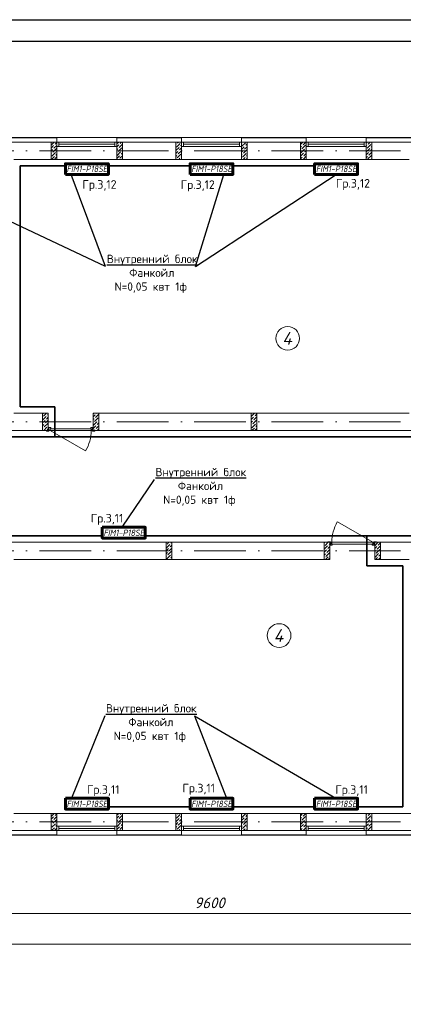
# Model space of a CAD drawing. Header units: millimetres. Extents: x 1114507 to 93926427, y 174473 to 817039.
# Tile 388 of 483: x 1958696 to 1967621, y 762588 to 785472. Entities that reach past the tile are written whole.
import ezdxf
from ezdxf.enums import TextEntityAlignment as Align

# ---------------------------------------------------------------- set-up
doc = ezdxf.new("R2010")
doc.units = ezdxf.units.MM
doc.linetypes.add('ACAD_ISO10W100', pattern=[18, 12, -3, 0, -3])
doc.layers.add('chiller fankoyl', color=7, linetype='Continuous')
doc.layers.add('RAZMERNAR', color=152, linetype='Continuous')
for name, color, linetype, lineweight in [('Doors', 86, 'Continuous', 13), ('expl', 234, 'Continuous', 13), ('Radiator', 40, 'Continuous', 60), ('размеры', 12, 'Continuous', 15)]:
    doc.layers.add(name, color=color, linetype=linetype, lineweight=lineweight)
doc.styles.add('iso', font='isocpeur.TTF')
doc.styles.add('ISOC-330-0.77', font='isocpeui.ttf', dxfattribs={"width": 0.77, "height": 330})
doc.styles.get("Standard").update_dxf_attribs({"font": 'isocpeui.ttf'})
doc.styles.add('Суннат', font='ariali.ttf', dxfattribs={"height": 250})

# ---------------------------------------------------------------- blocks, each defined once
blk = doc.blocks.new('blokqav3mak')
at = {"color": 252, "lineweight": 0, "ltscale": 100}
for p, q in [((1604366, 782732), (1602166, 782732)), ((1604366, 782625), (1604366, 782732)), ((1607266, 782732), (1605766, 782732)), ((1605766, 782625), (1605766, 782732)), ((1607266, 782625), (1607266, 782732)), ((1610166, 782732), (1608666, 782732)), ((1608666, 782625), (1608666, 782732)), ((1610166, 782625), (1610166, 782732)), ((1613966, 782732), (1611566, 782732)), ((1611566, 782625), (1611566, 782732)), ((1604366, 766625), (1604366, 766518)), ((1605766, 766625), (1605766, 766518)), ((1607266, 766625), (1607266, 766518)), ((1608666, 766625), (1608666, 766518)), ((1610166, 766625), (1610166, 766518)), ((1611566, 766625), (1611566, 766518)), ((1602166, 766518), (1604366, 766518)), ((1605766, 766518), (1607266, 766518)), ((1608666, 766518), (1610166, 766518)), ((1611566, 766518), (1614266, 766518))]:
    blk.add_line(p, q, dxfattribs=at)
at = {"color": 32, "lineweight": 0, "ltscale": 100}
for p, q in [((1604366, 782725), (1602166, 782725)), ((1607266, 782725), (1605766, 782725)), ((1610166, 782725), (1608666, 782725)), ((1613966, 782725), (1611566, 782725)), ((1602166, 766525), (1604366, 766525)), ((1605766, 766525), (1607266, 766525)), ((1608666, 766525), (1610166, 766525)), ((1611566, 766525), (1614266, 766525))]:
    blk.add_line(p, q, dxfattribs=at)
at = {"lineweight": 0, "ltscale": 100}
for p, q in [((1605766, 782732), (1604366, 782732)), ((1608666, 782732), (1607266, 782732)), ((1611566, 782732), (1610166, 782732)), ((1604366, 782625), (1602166, 782625)), ((1604366, 782625), (1604366, 782225)), ((1607266, 782625), (1605766, 782625)), ((1605766, 782625), (1605766, 782225)), ((1607266, 782625), (1607266, 782225)), ((1610166, 782625), (1608666, 782625)), ((1608666, 782625), (1608666, 782225)), ((1610166, 782625), (1610166, 782225)), ((1613966, 782625), (1611566, 782625)), ((1611566, 782625), (1611566, 782225)), ((1604366, 782225), (1603366, 782225)), ((1605766, 782225), (1604366, 782225)), ((1607266, 782225), (1605766, 782225)), ((1608666, 782225), (1607266, 782225)), ((1610166, 782225), (1608666, 782225)), ((1611566, 782225), (1610166, 782225)), ((1612566, 782225), (1611566, 782225)), ((1604166, 776325), (1603366, 776325)), ((1604166, 776325), (1604166, 775925)), ((1612566, 776325), (1605216, 776325)), ((1605216, 776325), (1605216, 775925)), ((1604166, 775925), (1602366, 775925)), ((1613766, 775925), (1605216, 775925)), ((1610716, 773325), (1602966, 773325)), ((1610716, 772925), (1610716, 773325)), ((1612966, 773325), (1611766, 773325)), ((1611766, 772925), (1611766, 773325)), ((1610716, 772925), (1603366, 772925)), ((1612566, 772925), (1611766, 772925)), ((1603366, 767025), (1604366, 767025)), ((1604366, 767025), (1604366, 766625)), ((1605766, 767025), (1604366, 767025)), ((1605766, 767025), (1607266, 767025)), ((1605766, 767025), (1605766, 766625)), ((1607266, 767025), (1607266, 766625)), ((1608666, 767025), (1607266, 767025)), ((1608666, 767025), (1610166, 767025)), ((1608666, 767025), (1608666, 766625)), ((1610166, 767025), (1610166, 766625)), ((1611566, 767025), (1610166, 767025)), ((1611566, 767025), (1614136, 767025)), ((1611566, 767025), (1611566, 766625)), ((1602296, 766625), (1604366, 766625)), ((1605766, 766625), (1607266, 766625)), ((1608666, 766625), (1610166, 766625)), ((1611566, 766625), (1614266, 766625)), ((1605766, 766518), (1604366, 766518)), ((1608666, 766518), (1607266, 766518)), ((1611566, 766518), (1610166, 766518))]:
    blk.add_line(p, q, dxfattribs=at)
at = {"color": 1, "linetype": 'ACAD_ISO10W100', "lineweight": 0, "ltscale": 100}
for p, q in [((1626766, 782425), (1599766, 782425)), ((1626766, 776125), (1599766, 776125)), ((1626766, 773125), (1599766, 773125)), ((1626766, 766825), (1599766, 766825))]:
    blk.add_line(p, q, dxfattribs=at)
at = {"linetype": 'Continuous', "lineweight": 0, "ltscale": 100}
for p, q in [((1604236, 782555, 0), (1604306, 782625, 0)), ((1604236, 782488, 0), (1604294, 782545, 0)), ((1604236, 782421, 0), (1604269, 782453, 0)), ((1604277, 782394, 0), (1604361, 782478, 0)), ((1604285, 782470, 0), (1604285, 782470, 0)), ((1604302, 782486, 0), (1604366, 782551, 0)), ((1604311, 782562, 0), (1604311, 782562, 0)), ((1604327, 782579, 0), (1604366, 782618, 0)), ((1605766, 782585, 0), (1605807, 782625, 0)), ((1605766, 782517, 0), (1605811, 782562, 0)), ((1605766, 782450, 0), (1605786, 782470, 0)), ((1605794, 782411, 0), (1605879, 782495, 0)), ((1605803, 782486, 0), (1605803, 782486, 0)), ((1605820, 782503, 0), (1605896, 782580, 0)), ((1605828, 782579, 0), (1605828, 782579, 0)), ((1605845, 782596, 0), (1605874, 782625, 0)), ((1605870, 782419, 0), (1605870, 782419, 0)), ((1605887, 782436, 0), (1605896, 782445, 0)), ((1605895, 782512, 0), (1605895, 782512, 0)), ((1607136, 782563, 0), (1607144, 782571, 0)), ((1607136, 782428, 0), (1607211, 782503, 0)), ((1607136, 782361, 0), (1607186, 782411, 0)), ((1607152, 782512, 0), (1607237, 782596, 0)), ((1607161, 782587, 0), (1607161, 782587, 0)), ((1607178, 782604, 0), (1607198, 782625, 0)), ((1607194, 782352, 0), (1607266, 782424, 0)), ((1607203, 782428, 0), (1607203, 782428, 0)), ((1607220, 782444, 0), (1607266, 782491, 0)), ((1607228, 782520, 0), (1607228, 782520, 0)), ((1607245, 782537, 0), (1607266, 782558, 0)), ((1607253, 782613, 0), (1607253, 782613, 0)), ((1608666, 782458, 0), (1608729, 782520, 0)), ((1608666, 782390, 0), (1608703, 782428, 0)), ((1608670, 782529, 0), (1608754, 782613, 0)), ((1608678, 782604, 0), (1608678, 782604, 0)), ((1608695, 782621, 0), (1608699, 782625, 0)), ((1608712, 782369, 0), (1608796, 782453, 0)), ((1608720, 782444, 0), (1608720, 782444, 0)), ((1608737, 782461, 0), (1608796, 782520, 0)), ((1608746, 782537, 0), (1608746, 782537, 0)), ((1608762, 782554, 0), (1608796, 782588, 0)), ((1610036, 782571, 0), (1610087, 782621, 0)), ((1610036, 782503, 0), (1610061, 782529, 0)), ((1610045, 782377, 0), (1610129, 782461, 0)), ((1610053, 782453, 0), (1610053, 782453, 0)), ((1610070, 782470, 0), (1610154, 782554, 0)), ((1610078, 782545, 0), (1610078, 782545, 0)), ((1610095, 782562, 0), (1610158, 782625, 0)), ((1610137, 782402, 0), (1610166, 782431, 0)), ((1610146, 782478, 0), (1610146, 782478, 0)), ((1610163, 782495, 0), (1610166, 782499, 0)), ((1611566, 782600, 0), (1611591, 782625, 0)), ((1611566, 782533, 0), (1611579, 782545, 0)), ((1611566, 782398, 0), (1611646, 782478, 0)), ((1611571, 782470, 0), (1611571, 782470, 0)), ((1611587, 782486, 0), (1611672, 782571, 0)), ((1611596, 782562, 0), (1611596, 782562, 0)), ((1611613, 782579, 0), (1611659, 782625, 0)), ((1611655, 782419, 0), (1611696, 782461, 0)), ((1611663, 782495, 0), (1611663, 782495, 0)), ((1611680, 782512, 0), (1611696, 782528, 0)), ((1611688, 782587, 0), (1611688, 782587, 0)), ((1604236, 782353, 0), (1604243, 782360, 0)), ((1604243, 782225, 0), (1604311, 782293, 0)), ((1604252, 782301, 0), (1604336, 782385, 0)), ((1604260, 782377, 0), (1604260, 782377, 0)), ((1604319, 782234, 0), (1604366, 782281, 0)), ((1604327, 782310, 0), (1604327, 782310, 0)), ((1604344, 782326, 0), (1604366, 782349, 0)), ((1604353, 782402, 0), (1604353, 782402, 0)), ((1605766, 782248, 0), (1605828, 782310, 0)), ((1605769, 782318, 0), (1605853, 782402, 0)), ((1605778, 782394, 0), (1605778, 782394, 0)), ((1605820, 782234, 0), (1605820, 782234, 0)), ((1605836, 782251, 0), (1605896, 782311, 0)), ((1605845, 782326, 0), (1605845, 782326, 0)), ((1605862, 782343, 0), (1605896, 782378, 0)), ((1605878, 782225, 0), (1605895, 782242, 0)), ((1607136, 782294, 0), (1607161, 782318, 0)), ((1607152, 782242, 0), (1607152, 782242, 0)), ((1607169, 782259, 0), (1607253, 782343, 0)), ((1607178, 782335, 0), (1607178, 782335, 0)), ((1607203, 782225, 0), (1607228, 782251, 0)), ((1607245, 782268, 0), (1607245, 782268, 0)), ((1607262, 782284, 0), (1607266, 782289, 0)), ((1608666, 782323, 0), (1608678, 782335, 0)), ((1608670, 782259, 0), (1608670, 782259, 0)), ((1608687, 782276, 0), (1608771, 782360, 0)), ((1608695, 782352, 0), (1608695, 782352, 0)), ((1608703, 782225, 0), (1608746, 782268, 0)), ((1608762, 782284, 0), (1608762, 782284, 0)), ((1608770, 782225, 0), (1608796, 782251, 0)), ((1608779, 782301, 0), (1608796, 782318, 0)), ((1608788, 782377, 0), (1608788, 782377, 0)), ((1610036, 782301, 0), (1610104, 782369, 0)), ((1610036, 782234, 0), (1610078, 782276, 0)), ((1610095, 782225, 0), (1610166, 782297, 0)), ((1610095, 782293, 0), (1610095, 782293, 0)), ((1610112, 782310, 0), (1610166, 782364, 0)), ((1610120, 782385, 0), (1610120, 782385, 0)), ((1610163, 782225, 0), (1610163, 782225, 0)), ((1611566, 782331, 0), (1611621, 782385, 0)), ((1611566, 782263, 0), (1611596, 782293, 0)), ((1611604, 782234, 0), (1611688, 782318, 0)), ((1611613, 782310, 0), (1611613, 782310, 0)), ((1611629, 782326, 0), (1611696, 782393, 0)), ((1611638, 782402, 0), (1611638, 782402, 0)), ((1611663, 782225, 0), (1611663, 782225, 0)), ((1611680, 782242, 0), (1611680, 782242, 0)), ((1604036, 776302, 0), (1604052, 776318, 0)), ((1604036, 776167, 0), (1604119, 776250, 0)), ((1604044, 776242, 0), (1604044, 776242, 0)), ((1604061, 776259, 0), (1604127, 776325, 0)), ((1604128, 776191, 0), (1604166, 776230, 0)), ((1604136, 776267, 0), (1604136, 776267, 0)), ((1604153, 776284, 0), (1604166, 776297, 0)), ((1605231, 776325, 0), (1605216, 776310, 0)), ((1605259, 776285, 0), (1605216, 776243, 0)), ((1605346, 776306, 0), (1605267, 776226, 0)), ((1605275, 776302, 0), (1605275, 776302, 0)), ((1605298, 776325, 0), (1605292, 776319, 0)), ((1605343, 776235, 0), (1605343, 776235, 0)), ((1608891, 776246, 0), (1608970, 776325, 0)), ((1608891, 776179, 0), (1608946, 776234, 0)), ((1608896, 776318, 0), (1608896, 776318, 0)), ((1608955, 776175, 0), (1609021, 776241, 0)), ((1608963, 776250, 0), (1608963, 776250, 0)), ((1608980, 776267, 0), (1609021, 776309, 0)), ((1604036, 776100, 0), (1604094, 776158, 0)), ((1604036, 776033, 0), (1604069, 776065, 0)), ((1604064, 775925, 0), (1604136, 775998, 0)), ((1604077, 776006, 0), (1604162, 776090, 0)), ((1604086, 776082, 0), (1604086, 776082, 0)), ((1604103, 776099, 0), (1604166, 776163, 0)), ((1604111, 776175, 0), (1604111, 776175, 0)), ((1604153, 776015, 0), (1604153, 776015, 0)), ((1605233, 776193, 0), (1605216, 776176, 0)), ((1605275, 776033, 0), (1605216, 775974, 0)), ((1605301, 776125, 0), (1605217, 776041, 0)), ((1605225, 776117, 0), (1605225, 776117, 0)), ((1605326, 776218, 0), (1605242, 776134, 0)), ((1605250, 776210, 0), (1605250, 776210, 0)), ((1605346, 776036, 0), (1605284, 775974, 0)), ((1605292, 776050, 0), (1605292, 776050, 0)), ((1605346, 776104, 0), (1605309, 776066, 0)), ((1605318, 776142, 0), (1605318, 776142, 0)), ((1605346, 776171, 0), (1605334, 776159, 0)), ((1608891, 776111, 0), (1608921, 776141, 0)), ((1608891, 776044, 0), (1608896, 776048, 0)), ((1608904, 775989, 0), (1608988, 776074, 0)), ((1608913, 776065, 0), (1608913, 776065, 0)), ((1608929, 776082, 0), (1609014, 776166, 0)), ((1608938, 776158, 0), (1608938, 776158, 0)), ((1608980, 775998, 0), (1608980, 775998, 0)), ((1608997, 776015, 0), (1609021, 776039, 0)), ((1609005, 776090, 0), (1609005, 776090, 0)), ((1604036, 775965, 0), (1604044, 775973, 0)), ((1604061, 775989, 0), (1604061, 775989, 0)), ((1604145, 775939, 0), (1604166, 775961, 0)), ((1605250, 775940, 0), (1605235, 775925, 0)), ((1605267, 775957, 0), (1605267, 775957, 0)), ((1605343, 775965, 0), (1605303, 775925, 0)), ((1608907, 775925, 0), (1608963, 775981, 0)), ((1608975, 775925, 0), (1609021, 775972, 0)), ((1606911, 773192, 0), (1606995, 773276, 0)), ((1606919, 773267, 0), (1606919, 773267, 0)), ((1606936, 773284, 0), (1606977, 773325, 0)), ((1607003, 773217, 0), (1607041, 773255, 0)), ((1607011, 773292, 0), (1607011, 773292, 0)), ((1607028, 773309, 0), (1607041, 773322, 0)), ((1610586, 773297, 0), (1610599, 773310, 0)), ((1610608, 773251, 0), (1610682, 773325, 0)), ((1610683, 773260, 0), (1610683, 773260, 0)), ((1610700, 773276, 0), (1610716, 773292, 0)), ((1611766, 773247, 0), (1611837, 773319, 0)), ((1611846, 773260, 0), (1611896, 773310, 0)), ((1606911, 773125, 0), (1606969, 773183, 0)), ((1606911, 773058, 0), (1606944, 773090, 0)), ((1606927, 772939, 0), (1607011, 773023, 0)), ((1606953, 773031, 0), (1607037, 773116, 0)), ((1606961, 773107, 0), (1606961, 773107, 0)), ((1606978, 773124, 0), (1607041, 773188, 0)), ((1606986, 773200, 0), (1606986, 773200, 0)), ((1607028, 773040, 0), (1607028, 773040, 0)), ((1610586, 773162, 0), (1610667, 773243, 0)), ((1610586, 773095, 0), (1610641, 773150, 0)), ((1610586, 773028, 0), (1610616, 773058, 0)), ((1610591, 773234, 0), (1610591, 773234, 0)), ((1610625, 772999, 0), (1610709, 773083, 0)), ((1610633, 773074, 0), (1610633, 773074, 0)), ((1610650, 773091, 0), (1610716, 773158, 0)), ((1610658, 773167, 0), (1610658, 773167, 0)), ((1610675, 773184, 0), (1610716, 773225, 0)), ((1611766, 773180, 0), (1611812, 773226, 0)), ((1611766, 773113, 0), (1611787, 773133, 0)), ((1611770, 772982, 0), (1611854, 773066, 0)), ((1611778, 773058, 0), (1611778, 773058, 0)), ((1611795, 773074, 0), (1611880, 773159, 0)), ((1611804, 773150, 0), (1611804, 773150, 0)), ((1611821, 773167, 0), (1611896, 773243, 0)), ((1611829, 773243, 0), (1611829, 773243, 0)), ((1611863, 773007, 0), (1611896, 773041, 0)), ((1611871, 773083, 0), (1611871, 773083, 0)), ((1611888, 773100, 0), (1611896, 773108, 0)), ((1611896, 773175, 0), (1611896, 773175, 0)), ((1606911, 772990, 0), (1606919, 772998, 0)), ((1606936, 773015, 0), (1606936, 773015, 0)), ((1606981, 772925, 0), (1606986, 772930, 0)), ((1607003, 772947, 0), (1607003, 772947, 0)), ((1607020, 772964, 0), (1607041, 772986, 0)), ((1610586, 772960, 0), (1610591, 772965, 0)), ((1610608, 772982, 0), (1610608, 772982, 0)), ((1610618, 772925, 0), (1610683, 772990, 0)), ((1610692, 772931, 0), (1610716, 772956, 0)), ((1610700, 773007, 0), (1610700, 773007, 0)), ((1611781, 772925, 0), (1611829, 772973, 0)), ((1611846, 772990, 0), (1611846, 772990, 0)), ((1611848, 772925, 0), (1611896, 772973, 0)), ((1604236, 766955, 0), (1604306, 767025, 0)), ((1604236, 766888, 0), (1604294, 766945, 0)), ((1604236, 766821, 0), (1604269, 766853, 0)), ((1604277, 766794, 0), (1604361, 766878, 0)), ((1604285, 766870, 0), (1604285, 766870, 0)), ((1604302, 766886, 0), (1604366, 766951, 0)), ((1604311, 766962, 0), (1604311, 766962, 0)), ((1604327, 766979, 0), (1604366, 767018, 0)), ((1605766, 766985, 0), (1605807, 767025, 0)), ((1605766, 766917, 0), (1605811, 766962, 0)), ((1605766, 766850, 0), (1605786, 766870, 0)), ((1605794, 766811, 0), (1605879, 766895, 0)), ((1605803, 766886, 0), (1605803, 766886, 0)), ((1605820, 766903, 0), (1605896, 766980, 0)), ((1605828, 766979, 0), (1605828, 766979, 0)), ((1605845, 766996, 0), (1605874, 767025, 0)), ((1605887, 766836, 0), (1605896, 766845, 0)), ((1605895, 766912, 0), (1605895, 766912, 0)), ((1607136, 766963, 0), (1607144, 766971, 0)), ((1607136, 766828, 0), (1607211, 766903, 0)), ((1607152, 766912, 0), (1607237, 766996, 0)), ((1607161, 766987, 0), (1607161, 766987, 0)), ((1607178, 767004, 0), (1607198, 767025, 0)), ((1607220, 766844, 0), (1607266, 766891, 0)), ((1607228, 766920, 0), (1607228, 766920, 0)), ((1607245, 766937, 0), (1607266, 766958, 0)), ((1607253, 767013, 0), (1607253, 767013, 0)), ((1608666, 766858, 0), (1608729, 766920, 0)), ((1608670, 766929, 0), (1608754, 767013, 0)), ((1608678, 767004, 0), (1608678, 767004, 0)), ((1608695, 767021, 0), (1608699, 767025, 0)), ((1608712, 766769, 0), (1608796, 766853, 0)), ((1608720, 766844, 0), (1608720, 766844, 0)), ((1608737, 766861, 0), (1608796, 766920, 0)), ((1608746, 766937, 0), (1608746, 766937, 0)), ((1608762, 766954, 0), (1608796, 766988, 0)), ((1610036, 766971, 0), (1610087, 767021, 0)), ((1610036, 766903, 0), (1610061, 766929, 0)), ((1610045, 766777, 0), (1610129, 766861, 0)), ((1610053, 766853, 0), (1610053, 766853, 0)), ((1610070, 766870, 0), (1610154, 766954, 0)), ((1610078, 766945, 0), (1610078, 766945, 0)), ((1610095, 766962, 0), (1610158, 767025, 0)), ((1610146, 766878, 0), (1610146, 766878, 0)), ((1610163, 766895, 0), (1610166, 766899, 0)), ((1611566, 767000, 0), (1611591, 767025, 0)), ((1611566, 766933, 0), (1611579, 766945, 0)), ((1611566, 766798, 0), (1611646, 766878, 0)), ((1611571, 766870, 0), (1611571, 766870, 0)), ((1611587, 766886, 0), (1611672, 766971, 0)), ((1611596, 766962, 0), (1611596, 766962, 0)), ((1611613, 766979, 0), (1611659, 767025, 0)), ((1611655, 766819, 0), (1611696, 766861, 0)), ((1611663, 766895, 0), (1611663, 766895, 0)), ((1611680, 766912, 0), (1611696, 766928, 0)), ((1611688, 766987, 0), (1611688, 766987, 0)), ((1604236, 766753, 0), (1604243, 766760, 0)), ((1604243, 766625, 0), (1604311, 766693, 0)), ((1604252, 766701, 0), (1604336, 766785, 0)), ((1604260, 766777, 0), (1604260, 766777, 0)), ((1604319, 766634, 0), (1604366, 766681, 0)), ((1604327, 766710, 0), (1604327, 766710, 0)), ((1604344, 766726, 0), (1604366, 766749, 0)), ((1604353, 766802, 0), (1604353, 766802, 0)), ((1605766, 766648, 0), (1605828, 766710, 0)), ((1605769, 766718, 0), (1605853, 766802, 0)), ((1605778, 766794, 0), (1605778, 766794, 0)), ((1605820, 766634, 0), (1605820, 766634, 0)), ((1605836, 766651, 0), (1605896, 766711, 0)), ((1605845, 766726, 0), (1605845, 766726, 0)), ((1605862, 766743, 0), (1605896, 766778, 0)), ((1605870, 766819, 0), (1605870, 766819, 0)), ((1605878, 766625, 0), (1605895, 766642, 0)), ((1607136, 766761, 0), (1607186, 766811, 0)), ((1607136, 766694, 0), (1607161, 766718, 0)), ((1607152, 766642, 0), (1607152, 766642, 0)), ((1607169, 766659, 0), (1607253, 766743, 0)), ((1607178, 766735, 0), (1607178, 766735, 0)), ((1607194, 766752, 0), (1607266, 766824, 0)), ((1607203, 766828, 0), (1607203, 766828, 0)), ((1607203, 766625, 0), (1607228, 766651, 0)), ((1607245, 766668, 0), (1607245, 766668, 0)), ((1607262, 766684, 0), (1607266, 766689, 0)), ((1608666, 766790, 0), (1608703, 766828, 0)), ((1608666, 766723, 0), (1608678, 766735, 0)), ((1608670, 766659, 0), (1608670, 766659, 0)), ((1608687, 766676, 0), (1608771, 766760, 0)), ((1608695, 766752, 0), (1608695, 766752, 0)), ((1608703, 766625, 0), (1608746, 766668, 0)), ((1608762, 766684, 0), (1608762, 766684, 0)), ((1608770, 766625, 0), (1608796, 766651, 0)), ((1608779, 766701, 0), (1608796, 766718, 0)), ((1608788, 766777, 0), (1608788, 766777, 0)), ((1610036, 766701, 0), (1610104, 766769, 0)), ((1610036, 766634, 0), (1610078, 766676, 0)), ((1610095, 766625, 0), (1610166, 766697, 0)), ((1610095, 766693, 0), (1610095, 766693, 0)), ((1610112, 766710, 0), (1610166, 766764, 0)), ((1610120, 766785, 0), (1610120, 766785, 0)), ((1610137, 766802, 0), (1610166, 766831, 0)), ((1610163, 766625, 0), (1610163, 766625, 0)), ((1611566, 766731, 0), (1611621, 766785, 0)), ((1611566, 766663, 0), (1611596, 766693, 0)), ((1611604, 766634, 0), (1611688, 766718, 0)), ((1611613, 766710, 0), (1611613, 766710, 0)), ((1611629, 766726, 0), (1611696, 766793, 0)), ((1611638, 766802, 0), (1611638, 766802, 0)), ((1611663, 766625, 0), (1611663, 766625, 0)), ((1611680, 766642, 0), (1611680, 766642, 0))]:
    blk.add_line(p, q, dxfattribs=at)
at = {"color": 5, "lineweight": 0}
for p, q in [((1604416, 782625), (1604366, 782625)), ((1604366, 782625), (1604366, 782525)), ((1604366, 782525), (1604416, 782525)), ((1605716, 782625), (1604416, 782625)), ((1604416, 782525), (1604416, 782625)), ((1605716, 782575), (1604416, 782575)), ((1605716, 782525), (1604416, 782525)), ((1605716, 782525), (1605716, 782625)), ((1605716, 782625), (1605766, 782625)), ((1605766, 782525), (1605716, 782525)), ((1605766, 782625), (1605766, 782525)), ((1607316, 782625), (1607266, 782625)), ((1607266, 782625), (1607266, 782525)), ((1607266, 782525), (1607316, 782525)), ((1608616, 782625), (1607316, 782625)), ((1607316, 782525), (1607316, 782625)), ((1608616, 782575), (1607316, 782575)), ((1608616, 782525), (1607316, 782525)), ((1608616, 782525), (1608616, 782625)), ((1608616, 782625), (1608666, 782625)), ((1608666, 782525), (1608616, 782525)), ((1608666, 782625), (1608666, 782525)), ((1610216, 782625), (1610166, 782625)), ((1610166, 782625), (1610166, 782525)), ((1610166, 782525), (1610216, 782525)), ((1611516, 782625), (1610216, 782625)), ((1610216, 782525), (1610216, 782625)), ((1611516, 782575), (1610216, 782575)), ((1611516, 782525), (1610216, 782525)), ((1611516, 782525), (1611516, 782625)), ((1611516, 782625), (1611566, 782625)), ((1611566, 782525), (1611516, 782525)), ((1611566, 782625), (1611566, 782525)), ((1604366, 766725), (1604416, 766725)), ((1604366, 766625), (1604366, 766725)), ((1604416, 766625), (1604366, 766625)), ((1605716, 766725), (1604416, 766725)), ((1604416, 766725), (1604416, 766625)), ((1605716, 766675), (1604416, 766675)), ((1605716, 766625), (1604416, 766625)), ((1605766, 766725), (1605716, 766725)), ((1605716, 766725), (1605716, 766625)), ((1605716, 766625), (1605766, 766625)), ((1605766, 766625), (1605766, 766725)), ((1607266, 766725), (1607316, 766725)), ((1607266, 766625), (1607266, 766725)), ((1607316, 766625), (1607266, 766625)), ((1608616, 766725), (1607316, 766725)), ((1607316, 766725), (1607316, 766625)), ((1608616, 766675), (1607316, 766675)), ((1608616, 766625), (1607316, 766625)), ((1608666, 766725), (1608616, 766725)), ((1608616, 766725), (1608616, 766625)), ((1608616, 766625), (1608666, 766625)), ((1608666, 766625), (1608666, 766725)), ((1610166, 766725), (1610216, 766725)), ((1610166, 766625), (1610166, 766725)), ((1610216, 766625), (1610166, 766625)), ((1611516, 766725), (1610216, 766725)), ((1610216, 766725), (1610216, 766625)), ((1611516, 766675), (1610216, 766675)), ((1611516, 766625), (1610216, 766625)), ((1611566, 766725), (1611516, 766725)), ((1611516, 766725), (1611516, 766625)), ((1611516, 766625), (1611566, 766625)), ((1611566, 766625), (1611566, 766725))]:
    blk.add_line(p, q, dxfattribs=at)
at = {"layer": 'Doors', "lineweight": 0}
for p, q in [((1604186, 775925), (1604126, 775925)), ((1604126, 775925), (1604126, 775910)), ((1604126, 775910), (1604186, 775910)), ((1604166, 775995), (1604186, 775995)), ((1604166, 775925), (1604166, 775995)), ((1604186, 775925), (1604166, 775925)), ((1604226, 775995), (1604186, 775995)), ((1604186, 775995), (1604186, 775925)), ((1604186, 775995), (1604186, 775925)), ((1604186, 775925), (1604211, 775925)), ((1604186, 775910), (1604186, 775925)), ((1604211, 775925), (1604211, 775965)), ((1604211, 775965), (1604226, 775965)), ((1605166, 775965), (1604216, 775965)), ((1604216, 775965), (1604216, 775925)), ((1604216, 775925), (1605039, 775450)), ((1604216, 775925), (1605166, 775925)), ((1604226, 775965), (1604226, 775995)), ((1605156, 775965), (1605156, 775995)), ((1605156, 775995), (1605196, 775995)), ((1605171, 775965), (1605156, 775965)), ((1605166, 775925), (1605166, 775965)), ((1605171, 775925), (1605171, 775965)), ((1605196, 775925), (1605171, 775925)), ((1605196, 775995), (1605196, 775925)), ((1605216, 775995), (1605196, 775995)), ((1605196, 775995), (1605196, 775925)), ((1605196, 775925), (1605216, 775925)), ((1605256, 775925), (1605196, 775925)), ((1605196, 775925), (1605196, 775910)), ((1605196, 775910), (1605256, 775910)), ((1605216, 775925), (1605216, 775995)), ((1605256, 775910), (1605256, 775925)), ((1611716, 773325), (1610894, 773800)), ((1610736, 773340), (1610676, 773340)), ((1610676, 773340), (1610676, 773325)), ((1610676, 773325), (1610736, 773325)), ((1610736, 773325), (1610716, 773325)), ((1610716, 773325), (1610716, 773255)), ((1610716, 773255), (1610736, 773255)), ((1610736, 773325), (1610736, 773340)), ((1610736, 773255), (1610736, 773325)), ((1610736, 773325), (1610761, 773325)), ((1610736, 773255), (1610736, 773325)), ((1610776, 773255), (1610736, 773255)), ((1610761, 773325), (1610761, 773285)), ((1610761, 773285), (1610776, 773285)), ((1611716, 773325), (1610766, 773325)), ((1610766, 773325), (1610766, 773285)), ((1610766, 773285), (1611716, 773285)), ((1610776, 773285), (1610776, 773255)), ((1611706, 773285), (1611706, 773255)), ((1611721, 773285), (1611706, 773285)), ((1611706, 773255), (1611746, 773255)), ((1611716, 773285), (1611716, 773325)), ((1611746, 773325), (1611721, 773325)), ((1611721, 773325), (1611721, 773285)), ((1611806, 773340), (1611746, 773340)), ((1611746, 773340), (1611746, 773325)), ((1611746, 773255), (1611746, 773325)), ((1611746, 773255), (1611746, 773325)), ((1611746, 773325), (1611766, 773325)), ((1611746, 773325), (1611806, 773325)), ((1611766, 773255), (1611746, 773255)), ((1611766, 773325), (1611766, 773255)), ((1611806, 773325), (1611806, 773340))]:
    blk.add_line(p, q, dxfattribs=at)
for centre, start, end in [((1604216, 775925), 330, 0), ((1611716, 773325), 150, 180)]:
    blk.add_arc(centre, 950, start, end, dxfattribs=at)
at = {"layer": 'RAZMERNAR', "lineweight": 0, "ltscale": 100}
for p, q in [((1612916, 764701), (1603016, 764701)), ((1626916, 763987), (1599616, 763987))]:
    blk.add_line(p, q, dxfattribs=at)
at = {"layer": 'размеры', "lineweight": 0, "ltscale": 5}
for p, q in [((1604366, 782625), (1604236, 782625)), ((1604236, 782625), (1604236, 782225)), ((1604366, 782225), (1604366, 782625)), ((1605896, 782625), (1605766, 782625)), ((1605766, 782625), (1605766, 782225)), ((1605896, 782225), (1605896, 782625)), ((1607266, 782625), (1607136, 782625)), ((1607136, 782625), (1607136, 782225)), ((1607266, 782225), (1607266, 782625)), ((1608796, 782625), (1608666, 782625)), ((1608666, 782625), (1608666, 782225)), ((1608796, 782225), (1608796, 782625)), ((1610166, 782625), (1610036, 782625)), ((1610036, 782625), (1610036, 782225)), ((1610166, 782225), (1610166, 782625)), ((1611696, 782625), (1611566, 782625)), ((1611566, 782625), (1611566, 782225)), ((1611696, 782225), (1611696, 782625)), ((1604236, 782225), (1604366, 782225)), ((1605766, 782225), (1605896, 782225)), ((1607136, 782225), (1607266, 782225)), ((1608666, 782225), (1608796, 782225)), ((1610036, 782225), (1610166, 782225)), ((1611566, 782225), (1611696, 782225)), ((1604166, 776325), (1604036, 776325)), ((1604036, 776325), (1604036, 775925)), ((1604166, 775925), (1604166, 776325)), ((1605216, 775925), (1605216, 776325)), ((1605216, 776325), (1605346, 776325)), ((1605346, 776325), (1605346, 775925)), ((1609021, 776325), (1608891, 776325)), ((1608891, 776325), (1608891, 775925)), ((1609021, 775925), (1609021, 776325)), ((1604036, 775925), (1604166, 775925)), ((1605346, 775925), (1605216, 775925)), ((1608891, 775925), (1609021, 775925)), ((1607041, 773325), (1606911, 773325)), ((1606911, 773325), (1606911, 772925)), ((1607041, 772925), (1607041, 773325)), ((1610586, 773325), (1610716, 773325)), ((1610586, 772925), (1610586, 773325)), ((1610716, 773325), (1610716, 772925)), ((1611896, 773325), (1611766, 773325)), ((1611766, 773325), (1611766, 772925)), ((1611896, 772925), (1611896, 773325)), ((1606911, 772925), (1607041, 772925)), ((1610716, 772925), (1610586, 772925)), ((1611766, 772925), (1611896, 772925)), ((1604366, 767025), (1604236, 767025)), ((1604236, 767025), (1604236, 766625)), ((1604366, 766625), (1604366, 767025)), ((1605896, 767025), (1605766, 767025)), ((1605766, 767025), (1605766, 766625)), ((1605896, 766625), (1605896, 767025)), ((1607266, 767025), (1607136, 767025)), ((1607136, 767025), (1607136, 766625)), ((1607266, 766625), (1607266, 767025)), ((1608796, 767025), (1608666, 767025)), ((1608666, 767025), (1608666, 766625)), ((1608796, 766625), (1608796, 767025)), ((1610166, 767025), (1610036, 767025)), ((1610036, 767025), (1610036, 766625)), ((1610166, 766625), (1610166, 767025)), ((1611696, 767025), (1611566, 767025)), ((1611566, 767025), (1611566, 766625)), ((1611696, 766625), (1611696, 767025)), ((1604236, 766625), (1604366, 766625)), ((1605766, 766625), (1605896, 766625)), ((1607136, 766625), (1607266, 766625)), ((1608666, 766625), (1608796, 766625)), ((1610036, 766625), (1610166, 766625)), ((1611566, 766625), (1611696, 766625))]:
    blk.add_line(p, q, dxfattribs=at)
at = {"layer": 'RAZMERNAR', "lineweight": 0}
blk.add_text('9600', height=250, dxfattribs=at).set_placement((1607567, 764821))
blk = doc.blocks.new('*U1746')
at = {"layer": 'Radiator', "color": 0, "lineweight": 60, "ltscale": 100}
blk.add_lwpolyline([(-500, 0), (500, 0), (500, 250), (-500, 250)], close=True, dxfattribs=at)
at = {"layer": 'Defpoints', "lineweight": 25, "style": 'ISOC-330-0.77', "width": 0.77, "flags": 1}
blk.add_attdef('ТИП', (-161, 299), '', height=150, dxfattribs=at)
at = {"layer": 'Defpoints', "color": 0, "lineweight": 25, "style": 'ISOC-330-0.77', "width": 0.77, "flags": 8}
blk.add_attdef('СЕК', text='', height=150, dxfattribs=at).set_placement((0, 129), align=Align.MIDDLE_CENTER)
blk = doc.blocks.new('*U1747')
at = {"layer": 'Radiator', "color": 0, "lineweight": 60, "ltscale": 100}
blk.add_lwpolyline([(-500, 0), (500, 0), (500, 250), (-500, 250)], close=True, dxfattribs=at)
at = {"layer": 'Defpoints', "lineweight": 25, "style": 'ISOC-330-0.77', "width": 0.77, "flags": 1}
blk.add_attdef('ТИП', (-161, 299), '', height=150, dxfattribs=at)
at = {"layer": 'Defpoints', "color": 0, "lineweight": 25, "style": 'ISOC-330-0.77', "width": 0.77, "flags": 8}
blk.add_attdef('СЕК', text='', height=150, dxfattribs=at).set_placement((0, 129), align=Align.MIDDLE_CENTER)
blk = doc.blocks.new('*U1742')
at = {"layer": 'Radiator', "color": 0, "lineweight": 60, "ltscale": 100}
blk.add_lwpolyline([(-500, 0), (500, 0), (500, 250), (-500, 250)], close=True, dxfattribs=at)
at = {"layer": 'Defpoints', "lineweight": 25, "style": 'ISOC-330-0.77', "width": 0.77, "flags": 1}
blk.add_attdef('ТИП', (-161, 299), '', height=150, dxfattribs=at)
at = {"layer": 'Defpoints', "color": 0, "lineweight": 25, "style": 'ISOC-330-0.77', "width": 0.77, "flags": 8}
blk.add_attdef('СЕК', text='', height=150, dxfattribs=at).set_placement((0, 129), align=Align.MIDDLE_CENTER)
blk = doc.blocks.new('*U1728')
at = {"layer": 'Radiator', "color": 0, "lineweight": 60, "ltscale": 100}
blk.add_lwpolyline([(-500, 0), (500, 0), (500, 250), (-500, 250)], close=True, dxfattribs=at)
at = {"layer": 'Defpoints', "lineweight": 25, "style": 'ISOC-330-0.77', "width": 0.77, "flags": 1}
blk.add_attdef('ТИП', (-161, 299), '', height=150, dxfattribs=at)
at = {"layer": 'Defpoints', "color": 0, "lineweight": 25, "style": 'ISOC-330-0.77', "width": 0.77, "flags": 8}
blk.add_attdef('СЕК', text='', height=150, dxfattribs=at).set_placement((0, 129), align=Align.MIDDLE_CENTER)
blk = doc.blocks.new('*U1729')
at = {"layer": 'Radiator', "color": 0, "lineweight": 60, "ltscale": 100}
blk.add_lwpolyline([(-500, 0), (500, 0), (500, 250), (-500, 250)], close=True, dxfattribs=at)
at = {"layer": 'Defpoints', "lineweight": 25, "style": 'ISOC-330-0.77', "width": 0.77, "flags": 1}
blk.add_attdef('ТИП', (-161, 299), '', height=150, dxfattribs=at)
at = {"layer": 'Defpoints', "color": 0, "lineweight": 25, "style": 'ISOC-330-0.77', "width": 0.77, "flags": 8}
blk.add_attdef('СЕК', text='', height=150, dxfattribs=at).set_placement((0, 129), align=Align.MIDDLE_CENTER)
blk = doc.blocks.new('*U1730')
at = {"layer": 'Radiator', "color": 0, "lineweight": 60, "ltscale": 100}
blk.add_lwpolyline([(-500, 0), (500, 0), (500, 250), (-500, 250)], close=True, dxfattribs=at)
at = {"layer": 'Defpoints', "lineweight": 25, "style": 'ISOC-330-0.77', "width": 0.77, "flags": 1}
blk.add_attdef('ТИП', (-161, 299), '', height=150, dxfattribs=at)
at = {"layer": 'Defpoints', "color": 0, "lineweight": 25, "style": 'ISOC-330-0.77', "width": 0.77, "flags": 8}
blk.add_attdef('СЕК', text='', height=150, dxfattribs=at).set_placement((0, 129), align=Align.MIDDLE_CENTER)
blk = doc.blocks.new('*U1735')
at = {"layer": 'Radiator', "color": 0, "lineweight": 60, "ltscale": 100}
blk.add_lwpolyline([(-500, 0), (500, 0), (500, 250), (-500, 250)], close=True, dxfattribs=at)
at = {"layer": 'Defpoints', "lineweight": 25, "style": 'ISOC-330-0.77', "width": 0.77, "flags": 1}
blk.add_attdef('ТИП', (-161, 299), '', height=150, dxfattribs=at)
at = {"layer": 'Defpoints', "color": 0, "lineweight": 25, "style": 'ISOC-330-0.77', "width": 0.77, "flags": 8}
blk.add_attdef('СЕК', text='', height=150, dxfattribs=at).set_placement((0, 129), align=Align.MIDDLE_CENTER)

msp = doc.modelspace()

# ---------------------------------------------------------------- linework, layer by layer
at = {"color": 4, "lineweight": 35, "ltscale": 100}
for p, q in [((1958708.7, 782075.1), (1959758.7, 782075.1)), ((1958708.7, 782075.1), (1958708.7, 776475.1)), ((1960758.7, 782075.1), (1962658.7, 782075.1)), ((1963658.7, 782075.1), (1965558.7, 782075.1)), ((1958708.7, 776475.1), (1959512.2, 776475.1)), ((1959512.2, 776475.1), (1959512.2, 775775.1)), ((1955308.7, 775775.1), (1981608.7, 775775.1)), ((1960617.1, 773475.1), (1958016.1, 773475.1)), ((1980770.6, 773475.1), (1961617.1, 773475.1)), ((1966770.6, 772775.1), (1966770.6, 773475.1)), ((1967608.7, 772775.1), (1966770.6, 772775.1)), ((1967608.7, 767175.1), (1967608.7, 772775.1)), ((1960758.7, 767175.1), (1962658.7, 767175.1)), ((1963658.7, 767175.1), (1965558.7, 767175.1)), ((1966558.7, 767175.1), (1967608.7, 767175.1))]:
    msp.add_line(p, q, dxfattribs=at)
at = {"ltscale": 10}
for p, q in [((1960695.3, 779738.9, 530), (1956131.6, 781875.1)), ((1960695.3, 779738.9, 530), (1959891.4, 781875.1)), ((1962785.3, 779738.3, 530), (1963443, 781875.1)), ((1962785.3, 779738.3, 530), (1966058.9, 781875.1)), ((1961826.4, 774784.4, 530), (1961072.2, 773675.1)), ((1960674, 769295, 530), (1959899.2, 767375.1)), ((1962764, 769294.4, 530), (1963508.7, 767375.1)), ((1962764, 769294.4, 530), (1966049.7, 767375.1))]:
    msp.add_line(p, q, dxfattribs=at)
at = {"color": 5, "elevation": 0}
msp.add_lwpolyline([(1946856.1, 785471.7), (1999714.2, 785471.7), (1999714.2, 755771.7), (1946856.1, 755771.7)], close=True, dxfattribs=at)
at = {"color": 5, "lineweight": 30, "elevation": 0}
msp.add_lwpolyline([(1948856.1, 784971.7), (1999214.2, 784971.7), (1999214.2, 756271.7), (1948856.1, 756271.7)], close=True, dxfattribs=at)
at = {"layer": 'Defpoints', "color": 3, "linetype": 'ByBlock', "elevation": 0}
msp.add_lwpolyline([(1946856.1, 785471.7), (1988856.1, 785471.7), (1988856.1, 755771.7), (1946856.1, 755771.7)], close=True, dxfattribs=at)
at = {"layer": 'expl', "lineweight": 0}
for centre in [(1964931.6, 778065.5), (1964730.9, 771157.7)]:
    msp.add_circle(centre, 275.1, dxfattribs=at)

# ---------------------------------------------------------------- block references
at = {"color": 0}
msp.add_blockref('blokqav3mak', (355192.3, 0), dxfattribs=at)
at = {"layer": 'chiller fankoyl', "color": 0, "lineweight": 30}
ref = msp.add_blockref('*U1742', (1960258.7, 781875.1), dxfattribs=at)
ref.add_attrib('СЕК', 'FIM1-P18SE', dxfattribs={"layer": 'Defpoints', "color": 0, "lineweight": 25, "height": 150, "style": 'ISOC-330-0.77', "width": 0.77}).set_placement((1960258.9, 782004.2), align=Align.MIDDLE_CENTER)
ref = msp.add_blockref('*U1747', (1963158.7, 781875.1), dxfattribs=at)
ref.add_attrib('СЕК', 'FIM1-P18SE', dxfattribs={"layer": 'Defpoints', "color": 0, "lineweight": 25, "height": 150, "style": 'ISOC-330-0.77', "width": 0.77}).set_placement((1963158.9, 782004.2), align=Align.MIDDLE_CENTER)
ref = msp.add_blockref('*U1746', (1966058.7, 781875.1), dxfattribs=at)
ref.add_attrib('СЕК', 'FIM1-P18SE', dxfattribs={"layer": 'Defpoints', "color": 0, "lineweight": 25, "height": 150, "style": 'ISOC-330-0.77', "width": 0.77}).set_placement((1966058.9, 782004.2), align=Align.MIDDLE_CENTER)
ref = msp.add_blockref('*U1729', (1961117.1, 773675.1), dxfattribs=dict(at, xscale=-1, rotation=180))
ref.add_attrib('СЕК', 'FIM1-P18SE', dxfattribs={"layer": 'Defpoints', "color": 0, "lineweight": 25, "height": 150, "style": 'ISOC-330-0.77', "width": 0.77}).set_placement((1961117.3, 773546), align=Align.MIDDLE_CENTER)
ref = msp.add_blockref('*U1730', (1960258.7, 767375.1), dxfattribs=dict(at, xscale=-1, rotation=180))
ref.add_attrib('СЕК', 'FIM1-P18SE', dxfattribs={"layer": 'Defpoints', "color": 0, "lineweight": 25, "height": 150, "style": 'ISOC-330-0.77', "width": 0.77}).set_placement((1960258.9, 767246), align=Align.MIDDLE_CENTER)
ref = msp.add_blockref('*U1735', (1963158.7, 767375.1), dxfattribs=dict(at, xscale=-1, rotation=180))
ref.add_attrib('СЕК', 'FIM1-P18SE', dxfattribs={"layer": 'Defpoints', "color": 0, "lineweight": 25, "height": 150, "style": 'ISOC-330-0.77', "width": 0.77}).set_placement((1963158.9, 767246), align=Align.MIDDLE_CENTER)
ref = msp.add_blockref('*U1728', (1966058.7, 767375.1), dxfattribs=dict(at, xscale=-1, rotation=180))
ref.add_attrib('СЕК', 'FIM1-P18SE', dxfattribs={"layer": 'Defpoints', "color": 0, "lineweight": 25, "height": 150, "style": 'ISOC-330-0.77', "width": 0.77}).set_placement((1966058.9, 767246), align=Align.MIDDLE_CENTER)

# ---------------------------------------------------------------- texts
at = {"color": 0, "char_height": 200, "attachment_point": 1, "style": 'Суннат'}
for s, insert, width in [('{\\fISOCPEUR|b0|i0|c204|p34;Гр.\\fISOCPEUR|b0|i0|c0|p34;3,12}', (1960155.9, 781742.7), 2509.849), ('{\\fISOCPEUR|b0|i0|c204|p34;Гр.\\fISOCPEUR|b0|i0|c0|p34;3,12}', (1962441.3, 781738.3), 2509.849), ('{\\fISOCPEUR|b0|i0|c204|p34;Гр.\\fISOCPEUR|b0|i0|c0|p34;3,12}', (1966052.8, 781769.4), 2509.849), ('{\\fISOCPEUR|b0|i0|c204|p34;Гр.\\fISOCPEUR|b0|i0|c0|p34;3,11}', (1960350.8, 773985.4), 2509.849), ('\\pi1694.65184;{\\fISOCPEUR|b0|i0|c204|p34;\\LВвод от солнечных панелей к \\fISOCPEUR|b0|i0|c0|p34;\\P\\pi3194.65184;\\fISOCPEUR|b0|i0|c204|p34;инвертор с крыши }', (1658556.4, 769145.4), 5434.652), ('{\\fISOCPEUR|b0|i0|c204|p34;Гр.\\fISOCPEUR|b0|i0|c0|p34;3,11}', (1960260.3, 767679.1), 2509.849), ('{\\fISOCPEUR|b0|i0|c204|p34;Гр.\\fISOCPEUR|b0|i0|c0|p34;3,11}', (1962483.5, 767713.7), 2509.849), ('{\\fISOCPEUR|b0|i0|c204|p34;Гр.\\fISOCPEUR|b0|i0|c0|p34;3,11}', (1966038.9, 767678.8), 2509.849)]:
    msp.add_mtext(s, dxfattribs=dict(at, insert=insert, width=width))
at = {"ltscale": 10, "char_height": 192.653, "width": 2280.039, "attachment_point": 1, "style": 'iso'}
for insert in [(1844746.4, 780008.3, 612.5), (1857267.5, 780008.3, 612.5), (1902489.7, 780008.3, 612.5), (1915010.8, 780008.3, 612.5), (1960596.2, 780008.3, 612.5), (1919894.7, 775423.6, 612.5), (1845877.5, 775020.6, 612.5), (1855989.2, 774980.2, 612.5), (1903620.9, 775053.8, 612.5), (1961727.3, 775053.8, 612.5), (1844725.1, 769564.4, 612.5), (1858709.8, 769564.4, 612.5), (1902468.4, 769564.4, 612.5), (1916453.1, 769564.4, 612.5), (1960574.9, 769564.4, 612.5)]:
    msp.add_mtext('\\pi128.59205;{\\LВнутренний блок\\P\\pi648.75481;\\l\\C6;Фанкойл \\P\\pi306.79596;\\C0;N=0,05 квт 1ф}', dxfattribs=dict(at, insert=insert))
at = {"lineweight": 0, "char_height": 300, "width": 349.19, "attachment_point": 9}
for insert in [(1965028, 777916.8), (1964827.3, 771009)]:
    msp.add_mtext('4', dxfattribs=dict(at, insert=insert))

doc.saveas('drawing.dxf')
